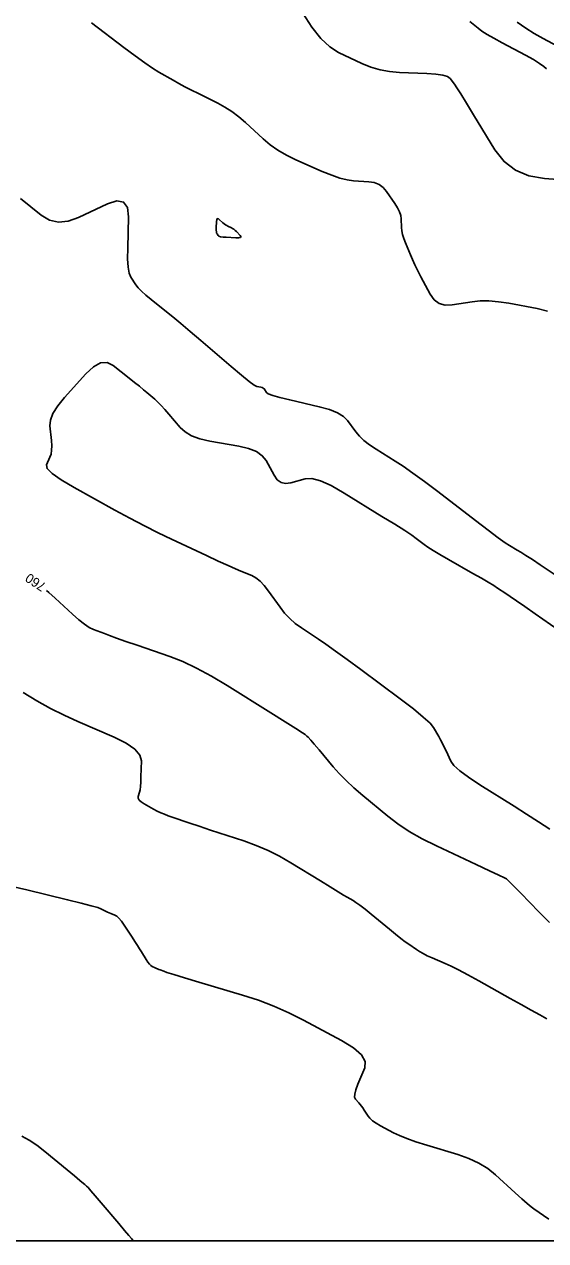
# Model space of a CAD drawing. Extents: x 2082232 to 2083549, y 592624 to 593832.
# Drawn here: x 2082586.6 to 2082625.4, y 592623.8 to 592714.1 of the extents above; entities that cross this region are included whole.
import ezdxf

# ---------------------------------------------------------------- set-up
doc = ezdxf.new("R2010")
doc.units = 0
for name, color, linetype in [('DT_X_Contour_Major', 7, 'Continuous'), ('DT_X_Contour_Minor', 7, 'Continuous'), ('DT_X_TIN_Hull', 7, 'Continuous')]:
    doc.layers.add(name, color=color, linetype=linetype)

msp = doc.modelspace()

# ---------------------------------------------------------------- linework, layer by layer
at = {"layer": 'DT_X_Contour_Major'}
for points in [[(2082625.49, 592692.782), (2082624.726, 592692.978), (2082622.605, 592693.364), (2082621.839, 592693.48), (2082621.132, 592693.538), (2082620.484, 592693.539), (2082619.895, 592693.481), (2082618.404, 592693.251), (2082617.882, 592693.236), (2082617.436, 592693.363), (2082617.066, 592693.631), (2082616.771, 592694.041), (2082616.086, 592695.325), (2082615.845, 592695.788), (2082615.633, 592696.214), (2082615.451, 592696.605), (2082615.299, 592696.959), (2082614.934, 592697.856), (2082614.813, 592698.18), (2082614.724, 592698.478), (2082614.667, 592698.751), (2082614.642, 592698.998), (2082614.618, 592699.625), (2082614.582, 592699.872), (2082614.49, 592700.145), (2082614.343, 592700.443), (2082614.141, 592700.766), (2082613.529, 592701.661), (2082613.275, 592701.959), (2082612.971, 592702.178), (2082612.618, 592702.321), (2082612.216, 592702.385), (2082611.077, 592702.455), (2082610.612, 592702.518), (2082610.07, 592702.655), (2082609.451, 592702.866), (2082608.756, 592703.151), (2082606.799, 592704.01), (2082606.096, 592704.348), (2082605.454, 592704.72), (2082604.873, 592705.125), (2082604.353, 592705.563), (2082603.048, 592706.776), (2082602.552, 592707.208), (2082602.043, 592707.592), (2082601.522, 592707.929), (2082600.988, 592708.219), (2082599.547, 592708.928), (2082599.024, 592709.19), (2082598.537, 592709.442), (2082598.086, 592709.684), (2082597.67, 592709.917), (2082596.609, 592710.525), (2082596.148, 592710.81), (2082595.56, 592711.21), (2082594.846, 592711.723), (2082594.005, 592712.351), (2082591.593, 592714.177)], [(2082586.321, 592701.141), (2082587.872, 592699.9), (2082588.482, 592699.54), (2082589.147, 592699.392), (2082589.868, 592699.455), (2082590.645, 592699.73), (2082592.79, 592700.746), (2082593.491, 592700.971), (2082593.985, 592700.884), (2082594.273, 592700.484), (2082594.354, 592699.773), (2082594.294, 592697.461), (2082594.292, 592696.676), (2082594.33, 592696.055), (2082594.409, 592695.598), (2082594.528, 592695.306), (2082594.9, 592694.745), (2082595.075, 592694.518), (2082595.323, 592694.259), (2082595.643, 592693.968), (2082596.035, 592693.645), (2082597.177, 592692.739), (2082597.658, 592692.351), (2082598.243, 592691.866), (2082598.933, 592691.284), (2082599.728, 592690.605), (2082601.987, 592688.665), (2082602.741, 592688.027), (2082603.311, 592687.567), (2082603.697, 592687.285), (2082603.897, 592687.181), (2082604.185, 592687.14), (2082604.285, 592687.117), (2082604.369, 592687.078), (2082604.436, 592687.023), (2082604.486, 592686.951), (2082604.599, 592686.74), (2082604.739, 592686.646), (2082605.075, 592686.525), (2082605.607, 592686.375), (2082606.334, 592686.196), (2082608.534, 592685.683), (2082609.284, 592685.475), (2082609.885, 592685.236), (2082610.336, 592684.965), (2082610.638, 592684.664), (2082611.244, 592683.819), (2082611.509, 592683.5), (2082611.85, 592683.18), (2082612.266, 592682.857), (2082612.758, 592682.532), (2082614.169, 592681.662), (2082614.764, 592681.275), (2082615.489, 592680.768), (2082616.345, 592680.141), (2082617.332, 592679.394), (2082620.137, 592677.24), (2082621.084, 592676.518), (2082621.822, 592675.968), (2082622.351, 592675.588), (2082622.671, 592675.38), (2082623.245, 592675.054), (2082623.513, 592674.893), (2082623.887, 592674.657), (2082624.365, 592674.345), (2082624.95, 592673.957), (2082626.648, 592672.822)], [(2082588.252, 592672.055), (2082588.446, 592671.897), (2082588.915, 592671.478), (2082590.201, 592670.286), (2082590.66, 592669.88), (2082591.074, 592669.557), (2082591.442, 592669.317), (2082591.764, 592669.159), (2082592.563, 592668.848), (2082592.939, 592668.706), (2082593.469, 592668.516), (2082594.154, 592668.276), (2082594.992, 592667.986), (2082597.432, 592667.148), (2082598.385, 592666.778), (2082599.412, 592666.296), (2082600.515, 592665.703), (2082601.692, 592664.997), (2082604.933, 592662.968), (2082606.003, 592662.296), (2082606.782, 592661.805), (2082607.272, 592661.493), (2082607.471, 592661.362), (2082607.614, 592661.25), (2082607.711, 592661.155), (2082607.894, 592660.951), (2082608.162, 592660.64), (2082608.516, 592660.22), (2082609.574, 592658.958), (2082610.008, 592658.471), (2082610.517, 592657.958), (2082611.101, 592657.417), (2082611.76, 592656.849), (2082613.618, 592655.298), (2082614.367, 592654.725), (2082615.219, 592654.167), (2082616.175, 592653.624), (2082617.235, 592653.097), (2082620.198, 592651.713), (2082621.172, 592651.258), (2082621.871, 592650.93), (2082622.295, 592650.729), (2082622.445, 592650.655), (2082622.477, 592650.629), (2082622.55, 592650.556), (2082622.745, 592650.357), (2082623.063, 592650.032), (2082623.503, 592649.581), (2082624.839, 592648.209), (2082625.288, 592647.753), (2082625.634, 592647.413)]]:
    msp.add_lwpolyline(points, dxfattribs=at)
at = {"layer": 'DT_X_Contour_Minor'}
for points in [[(2082607.304, 592714.893), (2082607.983, 592713.848), (2082608.653, 592713.014), (2082609.314, 592712.392), (2082609.967, 592711.981), (2082611.696, 592711.17), (2082612.357, 592710.9), (2082613.046, 592710.699), (2082613.76, 592710.566), (2082614.502, 592710.503), (2082616.514, 592710.425), (2082617.189, 592710.38), (2082617.705, 592710.302), (2082618.062, 592710.192), (2082618.259, 592710.05), (2082618.573, 592709.627), (2082618.751, 592709.366), (2082619.047, 592708.9), (2082619.463, 592708.23), (2082619.999, 592707.356), (2082621.585, 592704.75), (2082622.261, 592703.885), (2082623.101, 592703.241), (2082624.103, 592702.82), (2082625.267, 592702.622), (2082628.591, 592702.388)], [(2082619.718, 592714.275), (2082620.332, 592713.776), (2082620.616, 592713.568), (2082621.006, 592713.32), (2082621.504, 592713.032), (2082622.108, 592712.704), (2082623.861, 592711.775), (2082624.451, 592711.45), (2082624.906, 592711.173), (2082625.225, 592710.944), (2082625.41, 592710.763)], [(2082623.242, 592714.233), (2082623.871, 592713.792), (2082624.51, 592713.388), (2082625.162, 592713.021), (2082626.915, 592712.091)], [(2082600.933, 592698.518), (2082600.905, 592698.582), (2082600.887, 592698.677), (2082600.878, 592698.804), (2082600.878, 592698.963), (2082600.89, 592699.428), (2082600.906, 592699.57), (2082600.946, 592699.644), (2082601.009, 592699.652), (2082601.096, 592699.594), (2082601.358, 592699.35), (2082601.456, 592699.265), (2082601.553, 592699.192), (2082601.649, 592699.132), (2082601.745, 592699.084), (2082601.997, 592698.973), (2082602.092, 592698.924), (2082602.189, 592698.859), (2082602.287, 592698.779), (2082602.386, 592698.684), (2082602.653, 592698.409), (2082602.708, 592698.321), (2082602.67, 592698.262), (2082602.542, 592698.231), (2082602.322, 592698.23), (2082601.613, 592698.266), (2082601.377, 592698.283), (2082601.199, 592698.31), (2082601.079, 592698.345), (2082601.018, 592698.389), (2082600.933, 592698.518)], [(2082626.849, 592668.734), (2082624.573, 592670.318), (2082623.797, 592670.857), (2082623.176, 592671.287), (2082622.711, 592671.607), (2082622.4, 592671.817), (2082621.78, 592672.231), (2082621.491, 592672.416), (2082621.089, 592672.659), (2082620.575, 592672.961), (2082619.947, 592673.321), (2082618.122, 592674.358), (2082617.496, 592674.72), (2082616.986, 592675.026), (2082616.593, 592675.277), (2082616.315, 592675.473), (2082615.731, 592675.922), (2082615.408, 592676.15), (2082614.876, 592676.498), (2082614.137, 592676.966), (2082613.191, 592677.554), (2082610.389, 592679.282), (2082609.419, 592679.834), (2082608.611, 592680.196), (2082607.966, 592680.367), (2082607.482, 592680.347), (2082606.409, 592680.04), (2082606.03, 592679.989), (2082605.697, 592680.068), (2082605.41, 592680.277), (2082605.169, 592680.615), (2082604.589, 592681.688), (2082604.298, 592682.058), (2082603.861, 592682.362), (2082603.278, 592682.6), (2082602.548, 592682.772), (2082600.407, 592683.142), (2082599.666, 592683.309), (2082599.048, 592683.534), (2082598.554, 592683.816), (2082598.182, 592684.154), (2082597.357, 592685.133), (2082597.059, 592685.478), (2082596.783, 592685.778), (2082596.53, 592686.034), (2082596.299, 592686.244), (2082595.714, 592686.747), (2082595.467, 592686.956), (2082595.165, 592687.204), (2082594.808, 592687.492), (2082594.397, 592687.82), (2082593.227, 592688.748), (2082592.769, 592688.971), (2082592.274, 592688.943), (2082591.742, 592688.663), (2082591.172, 592688.134), (2082589.602, 592686.386), (2082589.092, 592685.762), (2082588.741, 592685.2), (2082588.547, 592684.7), (2082588.511, 592684.262), (2082588.627, 592683.176), (2082588.652, 592682.794), (2082588.643, 592682.459), (2082588.597, 592682.173), (2082588.516, 592681.936), (2082588.253, 592681.367), (2082588.308, 592681.102), (2082588.672, 592680.735), (2082589.344, 592680.264), (2082590.324, 592679.691), (2082593.349, 592678.025), (2082594.463, 592677.422), (2082595.536, 592676.861), (2082596.567, 592676.342), (2082597.557, 592675.866), (2082600.142, 592674.653), (2082601.029, 592674.24), (2082601.75, 592673.909), (2082602.305, 592673.661), (2082602.694, 592673.496), (2082603.511, 592673.165), (2082603.819, 592673), (2082604.13, 592672.753), (2082604.445, 592672.425), (2082604.764, 592672.014), (2082605.617, 592670.81), (2082605.956, 592670.375), (2082606.334, 592669.975), (2082606.75, 592669.609), (2082607.205, 592669.277), (2082608.469, 592668.438), (2082609.021, 592668.061), (2082609.729, 592667.558), (2082610.593, 592666.93), (2082611.614, 592666.177), (2082614.543, 592664.003), (2082615.522, 592663.258), (2082616.262, 592662.655), (2082616.763, 592662.194), (2082617.025, 592661.874), (2082617.404, 592661.212), (2082617.545, 592660.959), (2082617.683, 592660.697), (2082617.819, 592660.428), (2082617.951, 592660.149), (2082618.3, 592659.396), (2082618.533, 592659.073), (2082618.972, 592658.672), (2082619.616, 592658.191), (2082620.466, 592657.632), (2082623.006, 592656.033), (2082623.935, 592655.445), (2082624.817, 592654.878), (2082625.653, 592654.333)], [(2082586.525, 592664.489), (2082587.542, 592663.871), (2082588.558, 592663.304), (2082589.575, 592662.789), (2082590.591, 592662.325), (2082593.3, 592661.156), (2082594.187, 592660.718), (2082594.818, 592660.279), (2082595.193, 592659.839), (2082595.31, 592659.399), (2082595.282, 592658.225), (2082595.267, 592657.824), (2082595.246, 592657.502), (2082595.218, 592657.258), (2082595.183, 592657.093), (2082595.08, 592656.758), (2082595.079, 592656.63), (2082595.153, 592656.497), (2082595.301, 592656.358), (2082595.524, 592656.215), (2082596.219, 592655.825), (2082596.481, 592655.685), (2082596.748, 592655.557), (2082597.019, 592655.441), (2082597.294, 592655.338), (2082598.033, 592655.078), (2082598.391, 592654.955), (2082598.913, 592654.781), (2082599.597, 592654.554), (2082600.445, 592654.276), (2082602.922, 592653.466), (2082603.837, 592653.137), (2082604.726, 592652.757), (2082605.587, 592652.328), (2082606.422, 592651.848), (2082608.611, 592650.502), (2082609.35, 592650.048), (2082609.927, 592649.696), (2082610.341, 592649.447), (2082610.592, 592649.299), (2082611.044, 592649.043), (2082611.256, 592648.907), (2082611.551, 592648.692), (2082611.93, 592648.398), (2082612.393, 592648.024), (2082613.738, 592646.923), (2082614.206, 592646.543), (2082614.601, 592646.229), (2082614.924, 592645.981), (2082615.174, 592645.799), (2082615.743, 592645.402), (2082615.976, 592645.252), (2082616.248, 592645.1), (2082616.559, 592644.947), (2082616.91, 592644.791), (2082617.895, 592644.373), (2082618.328, 592644.175), (2082618.887, 592643.894), (2082619.571, 592643.531), (2082620.382, 592643.084), (2082622.711, 592641.783), (2082623.537, 592641.323), (2082624.269, 592640.917), (2082624.907, 592640.566), (2082625.45, 592640.269)], [(2082625.578, 592625.389), (2082624.476, 592626.153), (2082624.275, 592626.307), (2082623.976, 592626.559), (2082623.58, 592626.908), (2082623.086, 592627.355), (2082621.637, 592628.678), (2082621.054, 592629.144), (2082620.39, 592629.552), (2082619.645, 592629.902), (2082618.82, 592630.193), (2082616.511, 592630.891), (2082615.708, 592631.145), (2082615.031, 592631.382), (2082614.48, 592631.602), (2082614.054, 592631.806), (2082613.087, 592632.327), (2082612.756, 592632.519), (2082612.491, 592632.703), (2082612.29, 592632.88), (2082612.154, 592633.048), (2082611.877, 592633.488), (2082611.774, 592633.645), (2082611.673, 592633.787), (2082611.573, 592633.913), (2082611.474, 592634.023), (2082611.212, 592634.296), (2082611.15, 592634.442), (2082611.161, 592634.676), (2082611.243, 592634.998), (2082611.398, 592635.407), (2082611.906, 592636.617), (2082611.941, 592637.085), (2082611.663, 592637.581), (2082611.073, 592638.105), (2082610.171, 592638.657), (2082607.348, 592640.166), (2082606.271, 592640.707), (2082605.156, 592641.197), (2082604.003, 592641.635), (2082602.813, 592642.023), (2082599.59, 592642.99), (2082598.52, 592643.312), (2082597.727, 592643.553), (2082597.212, 592643.712), (2082596.973, 592643.791), (2082596.708, 592643.891), (2082596.61, 592643.929), (2082596.515, 592643.968), (2082596.423, 592644.007), (2082596.334, 592644.048), (2082596.102, 592644.156), (2082596.009, 592644.218), (2082595.906, 592644.323), (2082595.793, 592644.471), (2082595.669, 592644.662), (2082595.323, 592645.227), (2082595.182, 592645.455), (2082595.018, 592645.713), (2082594.831, 592646.001), (2082594.621, 592646.32), (2082594.03, 592647.212), (2082593.822, 592647.51), (2082593.639, 592647.734), (2082593.482, 592647.886), (2082593.351, 592647.964), (2082593.036, 592648.074), (2082592.919, 592648.118), (2082592.806, 592648.166), (2082592.696, 592648.218), (2082592.59, 592648.275), (2082592.31, 592648.432), (2082592.075, 592648.518), (2082591.583, 592648.658), (2082590.832, 592648.851), (2082589.823, 592649.099), (2082586.788, 592649.83), (2082585.708, 592650.078)], [(2082586.426, 592631.56), (2082586.969, 592631.259), (2082587.542, 592630.874), (2082588.145, 592630.407), (2082589.793, 592629.05), (2082590.34, 592628.599), (2082590.744, 592628.267), (2082591.004, 592628.052), (2082591.122, 592627.955), (2082591.245, 592627.854), (2082591.347, 592627.748), (2082591.561, 592627.506), (2082591.886, 592627.127), (2082592.322, 592626.613), (2082593.634, 592625.061), (2082594.066, 592624.55), (2082594.379, 592624.18), (2082594.571, 592623.953), (2082594.643, 592623.867), (2082594.702, 592623.798)]]:
    msp.add_lwpolyline(points, dxfattribs=at)
at = {"layer": 'DT_X_TIN_Hull'}
msp.add_lwpolyline([(2082506.493, 592623.798), (2082531.833, 592623.798), (2082540.447, 592623.798), (2082541.929, 592623.798), (2082543.563, 592623.798), (2082547.14, 592623.798), (2082552.174, 592623.798), (2082557.63, 592623.798), (2082561.686, 592623.798), (2082568.14, 592623.798), (2082571.025, 592623.798), (2082578.523, 592623.798), (2082580.38, 592623.798), (2082588.926, 592623.798), (2082589.77, 592623.798), (2082597.147, 592623.798), (2082598.788, 592623.798), (2082599.193, 592623.798), (2082606.806, 592623.798), (2082609.172, 592623.798), (2082614.772, 592623.798), (2082619.165, 592623.798), (2082622.711, 592623.798), (2082629.227, 592623.798)], dxfattribs=at)

# ---------------------------------------------------------------- texts
at = {"layer": 'DT_X_Contour_Major'}
msp.add_text('760', height=0.7, rotation=146.39029, dxfattribs=at).set_placement((2082588.29, 592672.512))

doc.saveas('drawing.dxf')
